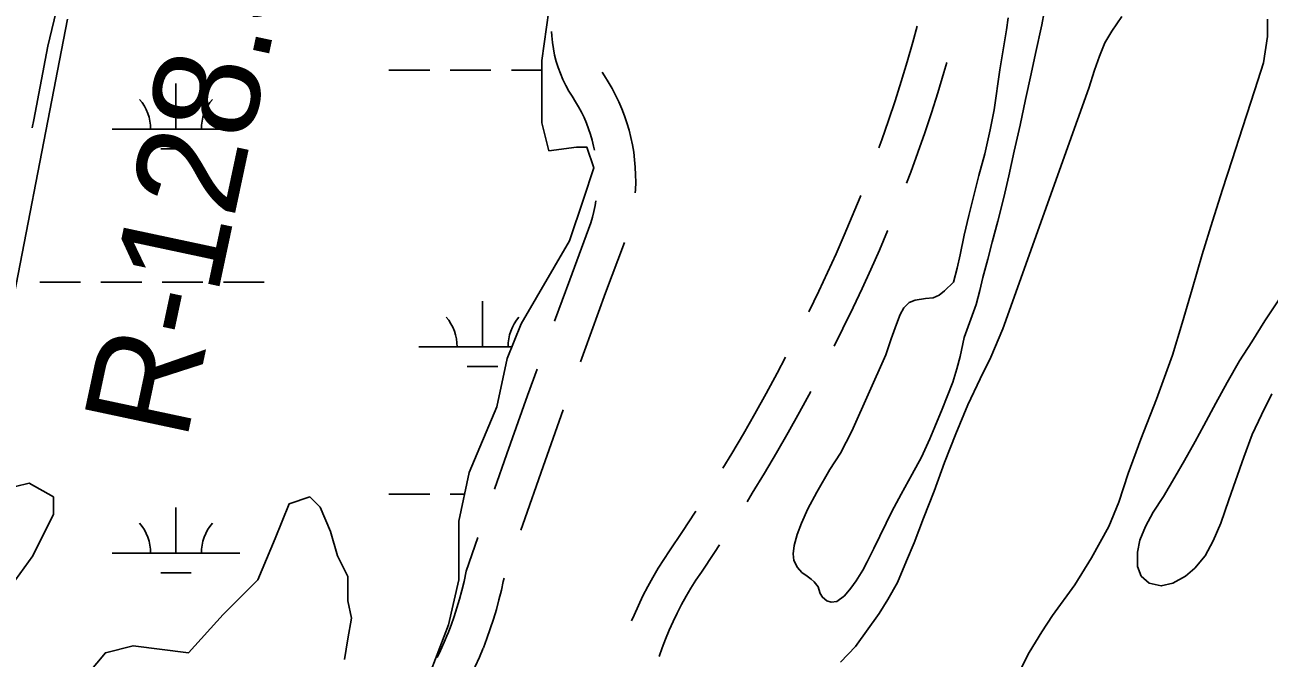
# Model space of a CAD drawing. Extents: x 3535183 to 3573198, y 534952 to 560562.
# Drawn here: x 3560733 to 3561709, y 548854 to 549351 of the extents above; entities that cross this region are included whole.
import ezdxf

# ---------------------------------------------------------------- set-up
doc = ezdxf.new("R2010")
doc.units = 0
for name, color, linetype in [('V-RIVR-RANG-IDEN', 7, 'Continuous'), ('V-ROAD-CNTR', 7, 'Continuous'), ('V-TOPO-SHOR', 7, 'Continuous'), ('V-WETL-SWMP', 7, 'Continuous')]:
    doc.layers.add(name, color=color, linetype=linetype)

msp = doc.modelspace()

# ---------------------------------------------------------------- linework, layer by layer
at = {"layer": 'V-ROAD-CNTR'}
for points in [[(3560758.95, 549367.74), (3560750.9, 549334.02), (3560739.8, 549276.14), (3560738.57, 549269.86)], [(3561146.03, 549345.32), (3561146.19, 549341.93), (3561146.68, 549336.88), (3561147.43, 549331.87), (3561148.42, 549326.89), (3561149.67, 549321.97), (3561151.17, 549317.12), (3561152.91, 549312.36), (3561154.89, 549307.69), (3561157.1, 549303.12), (3561159.54, 549298.67), (3561162.07, 549294.58), (3561164.83, 549290.26), (3561167.2, 549286.19), (3561169.41, 549282.03), (3561171.45, 549277.79), (3561173.32, 549273.46), (3561175.01, 549269.07), (3561176.52, 549264.61), (3561177.85, 549260.09), (3561179, 549255.53), (3561179.68, 549252.26)], [(3561432.79, 549349.46), (3561429.41, 549337.08), (3561424.95, 549321.63), (3561420.29, 549306.23), (3561415.42, 549290.91), (3561410.34, 549275.64), (3561405.06, 549260.45), (3561402.76, 549254.11)], [(3561185.66, 549313.48), (3561187.48, 549310.53), (3561190.43, 549305.9), (3561193.42, 549300.79), (3561196.19, 549295.56), (3561198.75, 549290.23), (3561201.1, 549284.8), (3561203.22, 549279.27), (3561205.12, 549273.67), (3561206.8, 549268), (3561208.24, 549262.26), (3561209.45, 549256.47), (3561210.43, 549250.63), (3561211.17, 549244.76), (3561211.67, 549238.87), (3561211.94, 549232.96), (3561211.97, 549227.04), (3561211.76, 549221.12), (3561211.59, 549218.85)], [(3561456.04, 549321.18), (3561453.72, 549313.12), (3561448.94, 549297.34), (3561443.95, 549281.63), (3561438.75, 549265.98), (3561433.33, 549250.41), (3561427.7, 549234.91), (3561424.46, 549226.33)], [(3561388.54, 549216.72), (3561387.99, 549215.33), (3561381.89, 549200.44), (3561375.6, 549185.65), (3561369.1, 549170.93), (3561362.41, 549156.31), (3561355.5, 549141.73), (3561347.66, 549125.5)], [(3561180.75, 549212.47), (3561180.17, 549208.77), (3561179.25, 549204.15), (3561178.14, 549199.58), (3561176.93, 549195.33), (3561160.26, 549150.59), (3561148.32, 549118.04)], [(3561409.69, 549189.16), (3561409.58, 549188.89), (3561403.12, 549173.71), (3561396.46, 549158.63), (3561389.6, 549143.64), (3561382.56, 549128.78), (3561374.56, 549112.21), (3561367.7, 549098.43)], [(3561203.2, 549179.9), (3561188.4, 549140.19), (3561171.79, 549094.91), (3561168.6, 549086.07)], [(3561329.58, 549089.82), (3561322.89, 549077.14), (3561314.26, 549061.24), (3561305.45, 549045.46), (3561296.46, 549029.77), (3561287.27, 549014.19), (3561280.37, 549002.79)], [(3561134.67, 549080.44), (3561127.18, 549059.66), (3561110.99, 549014.07), (3561101.26, 548986.18)], [(3561349.3, 549062.92), (3561340.55, 549046.78), (3561331.57, 549030.68), (3561322.39, 549014.69), (3561313.02, 548998.8), (3561303.47, 548983.03), (3561299.31, 548976.34)], [(3561155.03, 549048.44), (3561139.29, 549004.11), (3561123.4, 548958.58), (3561121.87, 548954.1)], [(3561259.12, 548968.9), (3561258.62, 548968.13), (3561248.71, 548953), (3561238.55, 548937.89), (3561234.07, 548931.16), (3561229.67, 548924.15), (3561225.47, 548917.02), (3561221.47, 548909.79), (3561217.67, 548902.44), (3561214.07, 548894.99), (3561210.68, 548887.45), (3561208.73, 548882.78)], [(3561088.19, 548948.38), (3561079.07, 548921.81), (3561077.35, 548913.74), (3561075.68, 548906.79), (3561073.82, 548899.88), (3561071.78, 548893.03), (3561069.56, 548886.24), (3561067.17, 548879.5), (3561064.52, 548872.65)], [(3561277.78, 548942.63), (3561273.71, 548936.41), (3561263.49, 548921.21), (3561259.26, 548914.87), (3561255.31, 548908.56), (3561251.53, 548902.15), (3561247.92, 548895.63), (3561244.5, 548889.02), (3561241.26, 548882.31), (3561238.21, 548875.52), (3561235.35, 548868.65), (3561232.67, 548861.7), (3561230.32, 548855.05)], [(3561108.89, 548916.27), (3561108.04, 548913.79), (3561106.61, 548907.1), (3561104.75, 548899.38), (3561102.69, 548891.71), (3561100.42, 548884.09), (3561097.96, 548876.55), (3561095.29, 548869.06), (3561092.5, 548861.84)], [(3561064.67, 548873.02), (3561061.84, 548866.24), (3561058.91, 548859.72), (3561056.28, 548854.25)], [(3561092.35, 548861.47), (3561089.37, 548854.32), (3561086.12, 548847.07), (3561082.68, 548839.91), (3561079.05, 548832.85), (3561075.23, 548825.89), (3561073.43, 548822.81)]]:
    msp.add_lwpolyline(points, dxfattribs=at)
at = {"layer": 'V-TOPO-SHOR'}
for points in [[(3561372.66, 548850.44), (3561384.32, 548862.81), (3561403.01, 548888.7), (3561409.63, 548899.53), (3561417.43, 548913.07), (3561424.46, 548930.09), (3561430.32, 548944.02), (3561437.75, 548963.37), (3561445.96, 548984.65), (3561454.17, 549007.1), (3561463.16, 549029.54), (3561472.53, 549052.37), (3561482.29, 549072.88), (3561490.48, 549089.9), (3561499.86, 549111.95), (3561558.54, 549276.05), (3561567.53, 549300.82), (3561571.84, 549315.14), (3561575.75, 549325.98), (3561580.05, 549336.42), (3561585.51, 549345.7), (3561593.29, 549357.3)], [(3561461.36, 549148.76), (3561464.24, 549159.71), (3561466.47, 549170.16), (3561469.62, 549185.5), (3561473.28, 549200.97), (3561477.86, 549219.8), (3561481.13, 549232.3), (3561485.7, 549249.45), (3561490.02, 549268.14), (3561493.04, 549283.87), (3561497.54, 549315.34), (3561502.93, 549346.68), (3561504.25, 549356.09)], [(3561469.73, 549105.24), (3561478.98, 549131.15), (3561481.86, 549142.1), (3561484.34, 549152.42), (3561488.13, 549166.86), (3561491.66, 549180.14), (3561495.98, 549196.51), (3561500.81, 549215.07), (3561504.61, 549232.09), (3561508.81, 549251.43), (3561513.52, 549271.81), (3561517.85, 549292.05), (3561522.04, 549312.29), (3561525.45, 549328.15), (3561530.56, 549350.59), (3561532.4, 549360.52)], [(3561707.6, 549354.98), (3561707.55, 549341.42), (3561704.38, 549320.89), (3561700.07, 549306.96), (3561694.59, 549289.93), (3561687.93, 549269.8), (3561679.71, 549244.64), (3561672.27, 549221.42), (3561664.44, 549196.65), (3561656.21, 549170.32), (3561648.37, 549143.22), (3561640.53, 549116.52), (3561633.08, 549091.36), (3561620.57, 549056.91), (3561608.06, 549025.57), (3561598.28, 548998.48), (3561590.85, 548976.03), (3561583.03, 548957.07), (3561569.39, 548932.31), (3561556.53, 548911.05), (3561539.01, 548887.08), (3561530.44, 548874.32), (3561520.7, 548858.08), (3561504.32, 548825.98)], [(3561355.13, 548909.7), (3561351.92, 548913.58), (3561349.74, 548915.53), (3561346.52, 548917.99), (3561342.4, 548920.84), (3561338.8, 548924.85), (3561336.11, 548930.28), (3561335.48, 548935.57), (3561336.41, 548942.15), (3561338.76, 548950.79), (3561342.01, 548959.68), (3561346.96, 548970.76), (3561353.97, 548983.9), (3561364.22, 549001.8), (3561372.52, 549014.55), (3561381.61, 549031.68), (3561408.14, 549091.59), (3561412.44, 549104.09), (3561416.48, 549115.69), (3561419.34, 549123.42), (3561422.32, 549128.44), (3561426.6, 549132.69), (3561431.25, 549134.6), (3561439.38, 549135.74), (3561445.19, 549136.49), (3561449.97, 549138.54), (3561454.11, 549142.01), (3561461.36, 549148.76)], [(3561710.89, 549060.95), (3561702.7, 549044.58), (3561695.56, 549029.25), (3561689.04, 549011.47), (3561682.4, 548992.65), (3561677.32, 548977.83), (3561670.81, 548959.53), (3561664.82, 548945.62), (3561658.72, 548934.02), (3561650.43, 548924.12), (3561643.18, 548917.95), (3561633.23, 548912.43), (3561624.19, 548910.27), (3561614.78, 548912.36), (3561608.47, 548918.06), (3561605.66, 548925.56), (3561605.57, 548936.78), (3561607.53, 548946.32), (3561611.96, 548957.02), (3561617.93, 548968.23), (3561625.97, 548980.58), (3561634.93, 548995.65), (3561642.33, 549008.66), (3561650.76, 549023.6), (3561657.64, 549036.09), (3561666.99, 549053.61), (3561675.82, 549069.96), (3561685.69, 549086.84), (3561695.16, 549101.9), (3561705.54, 549118.25), (3561716.43, 549134.73)], [(3561469.73, 549105.24), (3561466.58, 549090.42), (3561463.97, 549080.62), (3561460.84, 549070.31), (3561456.41, 549058.84), (3561452.38, 549048.92), (3561446.66, 549035.13), (3561442.75, 549025.85), (3561436.12, 549011.42), (3561428.85, 548997.9), (3561420.29, 548982.44), (3561412.88, 548968.66), (3561408.34, 548959.52), (3561403.53, 548949.47), (3561398.72, 548939.55), (3561393.52, 548929.11), (3561390.02, 548922.67), (3561384.83, 548914.43), (3561380.68, 548908.51), (3561375.63, 548902.59), (3561369.81, 548898.1), (3561365.29, 548897.47), (3561361.94, 548898.64), (3561358.59, 548901.36), (3561356.67, 548904.33), (3561355.65, 548907.69), (3561355.13, 548909.7)]]:
    msp.add_lwpolyline(points, dxfattribs=at)
at = {"layer": 'V-WETL-SWMP'}
for p, q in [((3561018.49, 549315.07), (3561050.49, 549315.07)), ((3561066.49, 549315.07), (3561098.49, 549315.07)), ((3561114.49, 549315.07), (3561138.44, 549315.07)), ((3560851.43, 549268.64), (3560851.43, 549304.64)), ((3560801.43, 549268.64), (3560901.43, 549268.64)), ((3560839.43, 549253.21), (3560863.43, 549253.21)), ((3560744.59, 549148.57), (3560776.59, 549148.57)), ((3560792.59, 549148.57), (3560824.59, 549148.57)), ((3560840.59, 549148.57), (3560872.59, 549148.57)), ((3560888.59, 549148.57), (3560920.59, 549148.57)), ((3561091.9, 549097.83), (3561091.9, 549133.83)), ((3561041.9, 549097.83), (3561114.86, 549097.83)), ((3561079.9, 549082.4), (3561103.9, 549082.4)), ((3561018.49, 548982.4), (3561050.49, 548982.4)), ((3561066.49, 548982.4), (3561077.78, 548982.4)), ((3560851.43, 548935.97), (3560851.43, 548971.97)), ((3560801.43, 548935.97), (3560901.43, 548935.97)), ((3560839.43, 548920.54), (3560863.43, 548920.54))]:
    msp.add_line(p, q, dxfattribs=at)
for points in [[(3561149.31, 549401.32), (3561138.44, 549322.53), (3561138.44, 549292.64), (3561138.44, 549273.62), (3561143.87, 549251.88), (3561165.61, 549254.6), (3561173.76, 549254.6), (3561179.2, 549238.3), (3561171.04, 549213.84), (3561160.18, 549181.24), (3561122.14, 549116.03), (3561111.27, 549088.85), (3561103.12, 549050.82), (3561081.38, 548999.19), (3561073.23, 548961.15), (3561073.23, 548931.26), (3561073.23, 548914.96), (3561065.08, 548879.64), (3561051.49, 548844.32)], [(3560711.85, 549075.27), (3560766.2, 549355.13)], [(3560725.44, 548914.96), (3560739.03, 548933.98), (3560755.33, 548966.58), (3560755.33, 548980.17), (3560736.31, 548991.04), (3560725.44, 548988.32)], [(3560983.56, 548852.47), (3560986.28, 548868.77), (3560989, 548885.07), (3560986.28, 548898.66), (3560986.28, 548917.68), (3560978.13, 548933.98), (3560972.7, 548953), (3560964.55, 548972.02), (3560956.39, 548980.17), (3560940.09, 548974.74), (3560929.22, 548947.57), (3560915.64, 548914.96), (3560888.47, 548887.79), (3560861.3, 548857.9), (3560817.82, 548863.33), (3560796.08, 548857.9), (3560782.5, 548841.6)]]:
    msp.add_lwpolyline(points, dxfattribs=at)
for centre, start, end in [((3560796.19, 549269.12), 359.22818, 40.77184), ((3560906.67, 549269.12), 139.22818, 180.77184), ((3561036.66, 549098.3), 359.22818, 40.77184), ((3561147.15, 549098.3), 139.22818, 180.77184), ((3560796.19, 548936.44), 359.22818, 40.77184), ((3560906.67, 548936.44), 139.22818, 180.77184)]:
    msp.add_arc(centre, 35.25, start, end, dxfattribs=at)

# ---------------------------------------------------------------- texts
at = {"layer": 'V-RIVR-RANG-IDEN'}
msp.add_text('R-128.5', height=83, rotation=77.96985, dxfattribs=at).set_placement((3560859.39, 549022.69))

doc.saveas('drawing.dxf')
